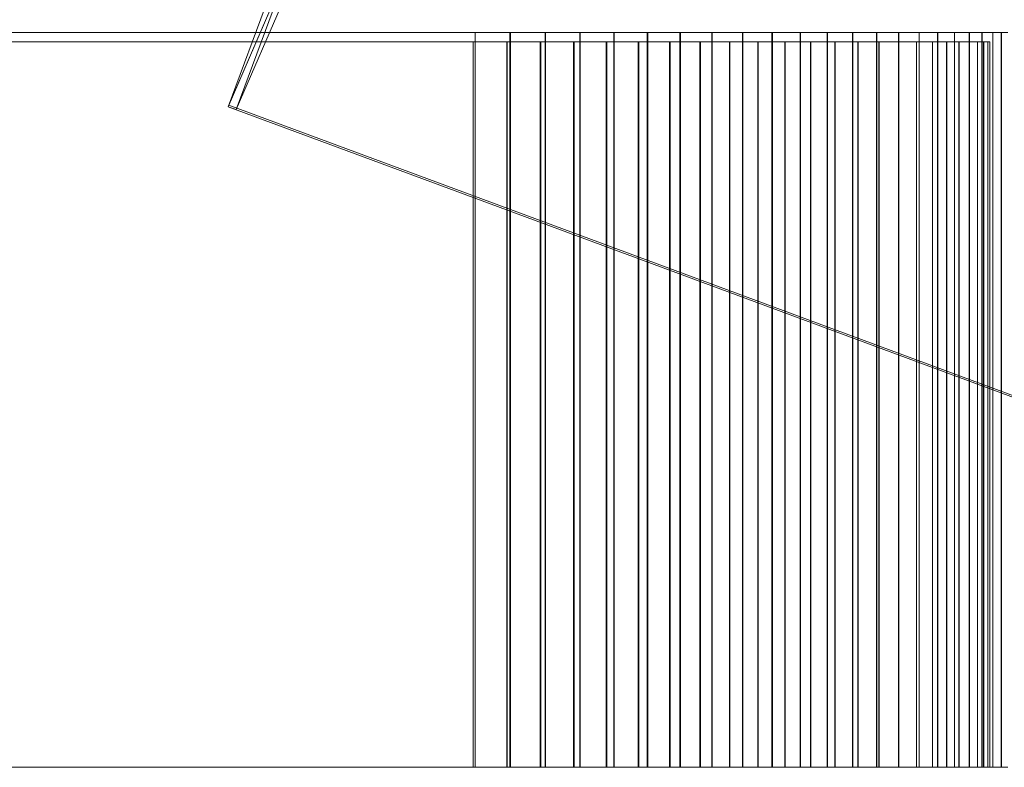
# Model space of a CAD drawing. Header units: millimetres. Extents: x -4395 to 65662, y -65530 to 6847.
# Tile 750 of 1034: x 26085 to 26407, y -19970 to -19726. Entities that reach past the tile are written whole.
import ezdxf

# ---------------------------------------------------------------- set-up
doc = ezdxf.new("R2010")
doc.units = ezdxf.units.MM
doc.layers.add('superior_briquetadora', color=7, linetype='Continuous', lineweight=0)
doc.layers.add('superior_fines-r33-C07-receiver', color=7, linetype='Continuous', lineweight=0)

msp = doc.modelspace()

# ---------------------------------------------------------------- linework, layer by layer
at = {"layer": 'superior_briquetadora'}
for p, q in [((24476.561, -19730), (26233.672, -19730)), ((26245.072, -19730), (24498.76, -19730)), ((26233.672, -19730), (26245.239, -19730)), ((26233.672, -19970), (26233.672, -19730)), ((26256.546, -19730), (26245.072, -19730)), ((26245.072, -19970), (26245.072, -19730)), ((26245.239, -19730), (26256.711, -19730)), ((26245.239, -19970), (26245.239, -19730)), ((26267.884, -19730), (26256.546, -19730)), ((26256.546, -19970), (26256.546, -19730)), ((26256.711, -19730), (26268.047, -19730)), ((26256.711, -19970), (26256.711, -19730)), ((26279.042, -19730), (26267.884, -19730)), ((26267.884, -19970), (26267.884, -19730)), ((26268.047, -19730), (26279.202, -19730)), ((26268.047, -19970), (26268.047, -19730)), ((26289.98, -19730), (26279.042, -19730)), ((26279.042, -19970), (26279.042, -19730)), ((26279.202, -19730), (26290.136, -19730)), ((26279.202, -19970), (26279.202, -19730)), ((26300.656, -19730), (26289.98, -19730)), ((26289.98, -19970), (26289.98, -19730)), ((26290.136, -19730), (26300.808, -19730)), ((26290.136, -19970), (26290.136, -19730)), ((26311.03, -19730), (26300.656, -19730)), ((26300.656, -19970), (26300.656, -19730)), ((26300.808, -19730), (26311.177, -19730)), ((26300.808, -19970), (26300.808, -19730)), ((26321.063, -19730), (26311.03, -19730)), ((26311.03, -19970), (26311.03, -19730)), ((26311.177, -19730), (26321.205, -19730)), ((26311.177, -19970), (26311.177, -19730)), ((26330.718, -19730), (26321.063, -19730)), ((26321.063, -19970), (26321.063, -19730)), ((26321.205, -19730), (26330.855, -19730)), ((26321.205, -19970), (26321.205, -19730)), ((26339.959, -19730), (26330.718, -19730)), ((26330.718, -19970), (26330.718, -19730)), ((26330.855, -19730), (26340.089, -19730)), ((26330.855, -19970), (26330.855, -19730)), ((26348.75, -19730), (26339.959, -19730)), ((26339.959, -19970), (26339.959, -19730)), ((26340.089, -19730), (26348.874, -19730)), ((26340.089, -19970), (26340.089, -19730)), ((26357.06, -19730), (26348.75, -19730)), ((26348.75, -19970), (26348.75, -19730)), ((26348.874, -19730), (26357.177, -19730)), ((26348.874, -19970), (26348.874, -19730)), ((26364.857, -19730), (26357.06, -19730)), ((26357.06, -19970), (26357.06, -19730)), ((26357.177, -19730), (26364.966, -19730)), ((26357.177, -19970), (26357.177, -19730)), ((26372.111, -19730), (26364.857, -19730)), ((26364.857, -19970), (26364.857, -19730)), ((26364.966, -19730), (26372.212, -19730)), ((26364.966, -19970), (26364.966, -19730)), ((26378.796, -19730), (26372.111, -19730)), ((26372.111, -19970), (26372.111, -19730)), ((26372.212, -19730), (26378.889, -19730)), ((26372.212, -19970), (26372.212, -19730)), ((26384.887, -19730), (26378.796, -19730)), ((26378.796, -19970), (26378.796, -19730)), ((26378.889, -19730), (26384.97, -19730)), ((26378.889, -19970), (26378.889, -19730)), ((26390.36, -19730), (26384.887, -19730)), ((26384.887, -19970), (26384.887, -19730)), ((26384.97, -19730), (26390.435, -19730)), ((26384.97, -19970), (26384.97, -19730)), ((26395.195, -19730), (26390.36, -19730)), ((26390.36, -19970), (26390.36, -19730)), ((26390.435, -19730), (26395.261, -19730)), ((26390.435, -19970), (26390.435, -19730)), ((26399.375, -19730), (26395.195, -19730)), ((26395.195, -19970), (26395.195, -19730)), ((26395.261, -19730), (26399.431, -19730)), ((26395.261, -19970), (26395.261, -19730)), ((26402.883, -19730), (26399.375, -19730)), ((26399.375, -19970), (26399.375, -19730)), ((26399.431, -19730), (26402.929, -19730)), ((26399.431, -19970), (26399.431, -19730)), ((26405.706, -19730), (26402.883, -19730)), ((26402.883, -19970), (26402.883, -19730)), ((26402.929, -19730), (26405.742, -19730)), ((26402.929, -19970), (26402.929, -19730)), ((26407.835, -19730), (26405.706, -19730)), ((26405.706, -19970), (26405.706, -19730)), ((26405.742, -19730), (26407.86, -19730)), ((26405.742, -19970), (26405.742, -19730)), ((24475.988, -19733), (26233.099, -19733)), ((26244.019, -19733), (24497.707, -19733)), ((26233.099, -19970), (26233.099, -19733)), ((26233.099, -19733), (26244.179, -19733)), ((26244.019, -19970), (26244.019, -19733)), ((26255.01, -19733), (26244.019, -19733)), ((26244.179, -19970), (26244.179, -19733)), ((26244.179, -19733), (26255.168, -19733)), ((26265.87, -19733), (26255.01, -19733)), ((26255.01, -19970), (26255.01, -19733)), ((26255.168, -19970), (26255.168, -19733)), ((26255.168, -19733), (26266.026, -19733)), ((26276.559, -19733), (26265.87, -19733)), ((26265.87, -19970), (26265.87, -19733)), ((26266.026, -19970), (26266.026, -19733)), ((26266.026, -19733), (26276.712, -19733)), ((26287.036, -19733), (26276.559, -19733)), ((26276.559, -19970), (26276.559, -19733)), ((26276.712, -19970), (26276.712, -19733)), ((26276.712, -19733), (26287.186, -19733)), ((26297.262, -19733), (26287.036, -19733)), ((26287.036, -19970), (26287.036, -19733)), ((26287.186, -19970), (26287.186, -19733)), ((26287.186, -19733), (26297.408, -19733)), ((26307.2, -19733), (26297.262, -19733)), ((26297.262, -19970), (26297.262, -19733)), ((26297.408, -19970), (26297.408, -19733)), ((26297.408, -19733), (26307.341, -19733)), ((26316.81, -19733), (26307.2, -19733)), ((26307.2, -19970), (26307.2, -19733)), ((26307.341, -19970), (26307.341, -19733)), ((26307.341, -19733), (26316.947, -19733)), ((26326.059, -19733), (26316.81, -19733)), ((26316.81, -19970), (26316.81, -19733)), ((26316.947, -19970), (26316.947, -19733)), ((26316.947, -19733), (26326.19, -19733)), ((26334.911, -19733), (26326.059, -19733)), ((26326.059, -19970), (26326.059, -19733)), ((26326.19, -19970), (26326.19, -19733)), ((26326.19, -19733), (26335.036, -19733)), ((26343.332, -19733), (26334.911, -19733)), ((26334.911, -19970), (26334.911, -19733)), ((26335.036, -19970), (26335.036, -19733)), ((26335.036, -19733), (26343.451, -19733)), ((26351.292, -19733), (26343.332, -19733)), ((26343.332, -19970), (26343.332, -19733)), ((26343.451, -19970), (26343.451, -19733)), ((26343.451, -19733), (26351.404, -19733)), ((26358.76, -19733), (26351.292, -19733)), ((26351.292, -19970), (26351.292, -19733)), ((26351.404, -19970), (26351.404, -19733)), ((26351.404, -19733), (26358.865, -19733)), ((26365.709, -19733), (26358.76, -19733)), ((26358.76, -19970), (26358.76, -19733)), ((26358.865, -19970), (26358.865, -19733)), ((26358.865, -19733), (26365.806, -19733)), ((26372.113, -19733), (26365.709, -19733)), ((26365.709, -19970), (26365.709, -19733)), ((26365.806, -19970), (26365.806, -19733)), ((26365.806, -19733), (26372.201, -19733)), ((26377.947, -19733), (26372.113, -19733)), ((26372.113, -19970), (26372.113, -19733)), ((26372.201, -19970), (26372.201, -19733)), ((26372.201, -19733), (26378.027, -19733)), ((26383.19, -19733), (26377.947, -19733)), ((26377.947, -19970), (26377.947, -19733)), ((26378.027, -19970), (26378.027, -19733)), ((26378.027, -19733), (26383.261, -19733)), ((26387.822, -19733), (26383.19, -19733)), ((26383.19, -19970), (26383.19, -19733)), ((26383.261, -19970), (26383.261, -19733)), ((26383.261, -19733), (26387.884, -19733)), ((26391.825, -19733), (26387.822, -19733)), ((26387.822, -19970), (26387.822, -19733)), ((26387.884, -19970), (26387.884, -19733)), ((26387.884, -19733), (26391.878, -19733)), ((26395.186, -19733), (26391.825, -19733)), ((26391.825, -19970), (26391.825, -19733)), ((26391.878, -19970), (26391.878, -19733)), ((26391.878, -19733), (26395.229, -19733)), ((26397.89, -19733), (26395.186, -19733)), ((26395.186, -19970), (26395.186, -19733)), ((26395.229, -19970), (26395.229, -19733)), ((26395.229, -19733), (26397.924, -19733)), ((26399.929, -19733), (26397.89, -19733)), ((26397.89, -19970), (26397.89, -19733)), ((26397.924, -19970), (26397.924, -19733)), ((26397.924, -19733), (26399.953, -19733)), ((26401.294, -19733), (26399.929, -19733)), ((26399.929, -19970), (26399.929, -19733)), ((26399.953, -19970), (26399.953, -19733)), ((26399.953, -19733), (26401.308, -19733)), ((26401.98, -19733), (26401.294, -19733)), ((26401.294, -19970), (26401.294, -19733)), ((26401.308, -19970), (26401.308, -19733)), ((26401.308, -19733), (26401.985, -19733)), ((26401.985, -19970), (26401.985, -19733)), ((24475.988, -19970), (26233.099, -19970)), ((24476.561, -19970), (26233.672, -19970)), ((26244.019, -19970), (24497.707, -19970)), ((26245.072, -19970), (24498.76, -19970)), ((26233.099, -19970), (26244.179, -19970)), ((26233.672, -19970), (26245.239, -19970)), ((26255.01, -19970), (26244.019, -19970)), ((26244.179, -19970), (26255.168, -19970)), ((26256.546, -19970), (26245.072, -19970)), ((26245.239, -19970), (26256.711, -19970)), ((26265.87, -19970), (26255.01, -19970)), ((26255.168, -19970), (26266.026, -19970)), ((26267.884, -19970), (26256.546, -19970)), ((26256.711, -19970), (26268.047, -19970)), ((26276.559, -19970), (26265.87, -19970)), ((26266.026, -19970), (26276.712, -19970)), ((26279.042, -19970), (26267.884, -19970)), ((26268.047, -19970), (26279.202, -19970)), ((26287.036, -19970), (26276.559, -19970)), ((26276.712, -19970), (26287.186, -19970)), ((26289.98, -19970), (26279.042, -19970)), ((26279.202, -19970), (26290.136, -19970)), ((26297.262, -19970), (26287.036, -19970)), ((26287.186, -19970), (26297.408, -19970)), ((26300.656, -19970), (26289.98, -19970)), ((26290.136, -19970), (26300.808, -19970)), ((26307.2, -19970), (26297.262, -19970)), ((26297.408, -19970), (26307.341, -19970)), ((26311.03, -19970), (26300.656, -19970)), ((26300.808, -19970), (26311.177, -19970)), ((26316.81, -19970), (26307.2, -19970)), ((26307.341, -19970), (26316.947, -19970)), ((26321.063, -19970), (26311.03, -19970)), ((26311.177, -19970), (26321.205, -19970)), ((26326.059, -19970), (26316.81, -19970)), ((26316.947, -19970), (26326.19, -19970)), ((26330.718, -19970), (26321.063, -19970)), ((26321.205, -19970), (26330.855, -19970)), ((26334.911, -19970), (26326.059, -19970)), ((26326.19, -19970), (26335.036, -19970)), ((26339.959, -19970), (26330.718, -19970)), ((26330.855, -19970), (26340.089, -19970)), ((26343.332, -19970), (26334.911, -19970)), ((26335.036, -19970), (26343.451, -19970)), ((26348.75, -19970), (26339.959, -19970)), ((26340.089, -19970), (26348.874, -19970)), ((26351.292, -19970), (26343.332, -19970)), ((26343.451, -19970), (26351.404, -19970)), ((26357.06, -19970), (26348.75, -19970)), ((26348.874, -19970), (26357.177, -19970)), ((26358.76, -19970), (26351.292, -19970)), ((26351.404, -19970), (26358.865, -19970)), ((26364.857, -19970), (26357.06, -19970)), ((26357.177, -19970), (26364.966, -19970)), ((26365.709, -19970), (26358.76, -19970)), ((26358.865, -19970), (26365.806, -19970)), ((26372.111, -19970), (26364.857, -19970)), ((26364.966, -19970), (26372.212, -19970)), ((26372.113, -19970), (26365.709, -19970)), ((26365.806, -19970), (26372.201, -19970)), ((26378.796, -19970), (26372.111, -19970)), ((26377.947, -19970), (26372.113, -19970)), ((26372.201, -19970), (26378.027, -19970)), ((26372.212, -19970), (26378.889, -19970)), ((26383.19, -19970), (26377.947, -19970)), ((26378.027, -19970), (26383.261, -19970)), ((26384.887, -19970), (26378.796, -19970)), ((26378.889, -19970), (26384.97, -19970)), ((26387.822, -19970), (26383.19, -19970)), ((26383.261, -19970), (26387.884, -19970)), ((26390.36, -19970), (26384.887, -19970)), ((26384.97, -19970), (26390.435, -19970)), ((26391.825, -19970), (26387.822, -19970)), ((26387.884, -19970), (26391.878, -19970)), ((26395.195, -19970), (26390.36, -19970)), ((26390.435, -19970), (26395.261, -19970)), ((26395.186, -19970), (26391.825, -19970)), ((26391.878, -19970), (26395.229, -19970)), ((26397.89, -19970), (26395.186, -19970)), ((26399.375, -19970), (26395.195, -19970)), ((26395.229, -19970), (26397.924, -19970)), ((26395.261, -19970), (26399.431, -19970)), ((26399.929, -19970), (26397.89, -19970)), ((26397.924, -19970), (26399.953, -19970)), ((26402.883, -19970), (26399.375, -19970)), ((26399.431, -19970), (26402.929, -19970)), ((26401.294, -19970), (26399.929, -19970)), ((26399.953, -19970), (26401.308, -19970)), ((26401.98, -19970), (26401.294, -19970)), ((26401.308, -19970), (26401.985, -19970)), ((26405.706, -19970), (26402.883, -19970)), ((26402.929, -19970), (26405.742, -19970)), ((26407.835, -19970), (26405.706, -19970)), ((26405.742, -19970), (26407.86, -19970))]:
    msp.add_line(p, q, dxfattribs=at)
at = {"layer": 'superior_fines-r33-C07-receiver'}
for p, q in [((26153.021, -19754.196), (26264.682, -19452.712)), ((26267.298, -19453.681), (26155.637, -19755.165)), ((26277.765, -19465.338), (26153.021, -19754.196)), ((26277.968, -19464.79), (26153.225, -19753.648)), ((26155.637, -19755.165), (26280.381, -19466.307)), ((26153.225, -19753.648), (26153.021, -19754.196)), ((26153.021, -19754.196), (26155.637, -19755.165)), ((26575.008, -19910.488), (26153.021, -19754.196)), ((26153.225, -19753.648), (26575.211, -19909.939))]:
    msp.add_line(p, q, dxfattribs=at)

doc.saveas('drawing.dxf')
